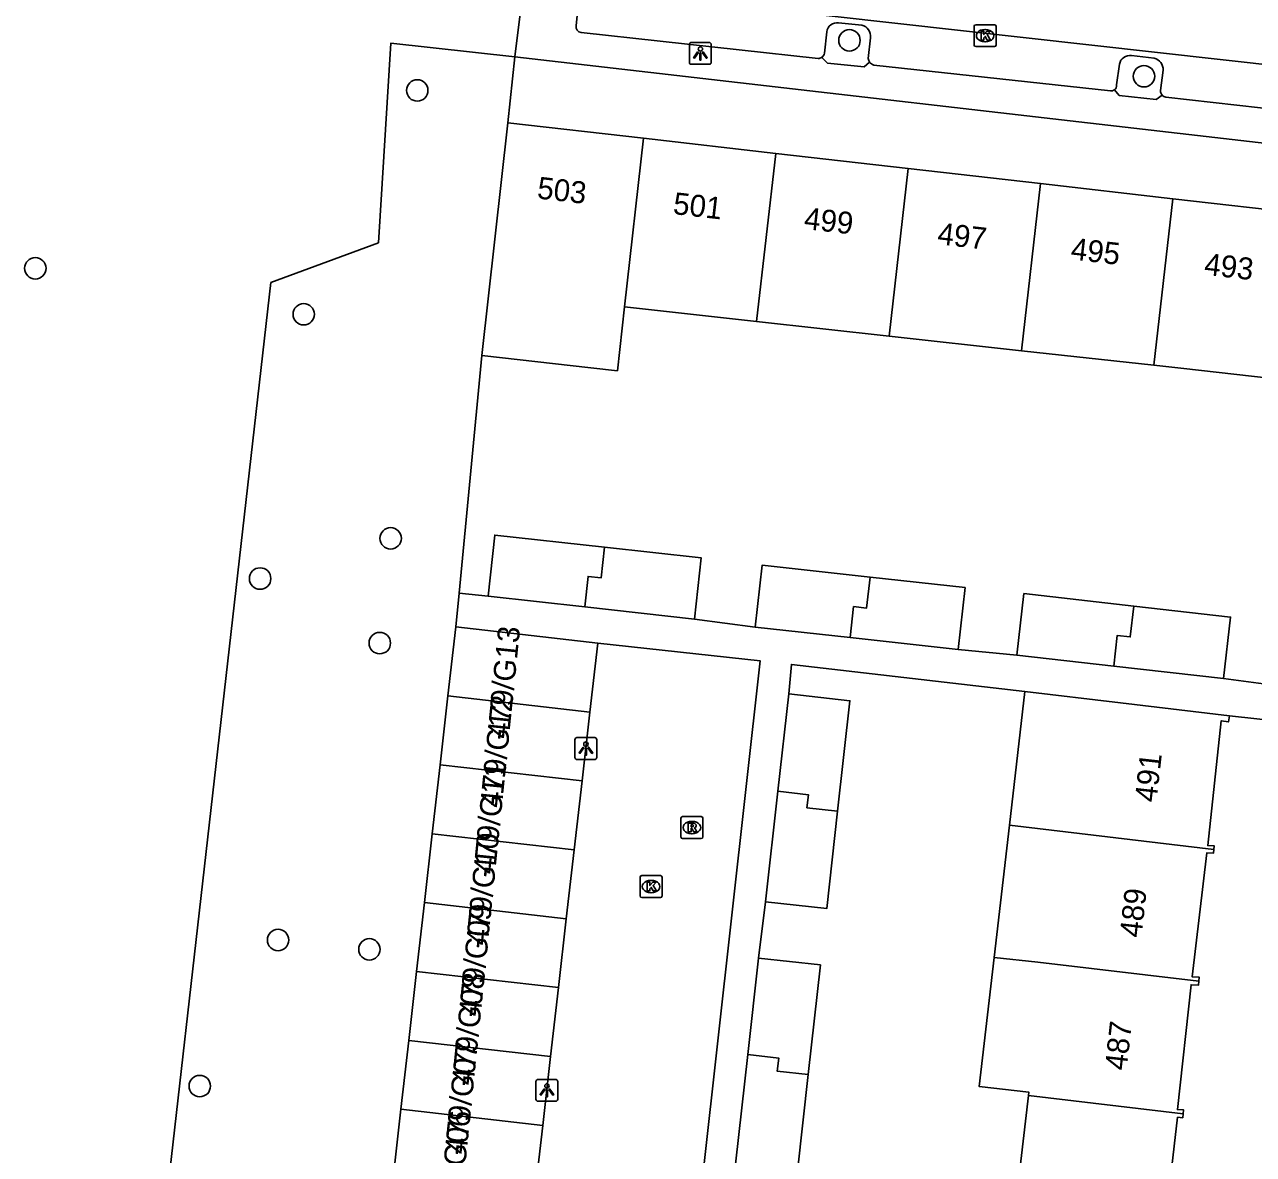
# Model space of a CAD drawing. Extents: x 161928 to 163055, y 386475 to 387428.
# Drawn here: x 162042.9 to 162098.9, y 387103.5 to 387155 of the extents above; entities that cross this region are included whole.
import ezdxf

# ---------------------------------------------------------------- set-up
doc = ezdxf.new("R2010")
doc.units = 0
for name, color, linetype in [('IMGEO_Boom', 7, 'Continuous'), ('IMGEO_Groenvoorziening', 7, 'Continuous'), ('IMGEO_Kolk', 7, 'Continuous'), ('IMGEO_Lichtpunt', 7, 'Continuous'), ('IMGEO_Pand', 7, 'Continuous'), ('IMGEO_Pand_nummerreeks', 7, 'Continuous'), ('IMGEO_Parkeervlak_open', 7, 'Continuous'), ('IMGEO_Rijbaan_lokaal_open', 7, 'Continuous'), ('IMGEO_Rioolput', 7, 'Continuous'), ('IMGEO_Voetpad_open', 7, 'Continuous')]:
    doc.layers.add(name, color=color, linetype=linetype)

msp = doc.modelspace()

# ---------------------------------------------------------------- linework, layer by layer
at = {"layer": 'IMGEO_Boom'}
for centre in [(162080.53, 387154.274), (162093.952, 387152.638), (162060.833, 387151.991), (162043.426, 387143.883), (162055.659, 387141.788), (162059.618, 387131.572), (162053.672, 387129.742), (162059.126, 387126.798), (162054.49, 387113.264), (162058.652, 387112.838), (162050.921, 387106.605)]:
    msp.add_circle(centre, 0.489, dxfattribs=at)
at = {"layer": 'IMGEO_Groenvoorziening'}
for points in [[(162053.084, 387060.96), (162049.139, 387061.592), (162050.014, 387072.611), (162046.359, 387074.644), (162054.161, 387143.235), (162059.064, 387145.048), (162059.632, 387154.151), (162065.287, 387153.527)], [(162065.287, 387153.527), (162064.967, 387150.52)], [(162063.775, 387139.91), (162062.736, 387129.069)]]:
    msp.add_lwpolyline(points, dxfattribs=at)
at = {"layer": 'IMGEO_Kolk'}
for p, q in [((162086.212, 387154.062), (162086.212, 387154.914)), ((162086.287, 387154.988), (162087.139, 387154.988)), ((162086.7, 387154.768), (162086.725, 387154.768)), ((162087.213, 387154.914), (162087.213, 387154.062)), ((162086.723, 387154.208), (162086.698, 387154.208)), ((162087.139, 387153.988), (162086.287, 387153.988)), ((162070.988, 387115.274), (162070.988, 387116.126)), ((162071.063, 387116.2), (162071.915, 387116.2)), ((162071.989, 387116.126), (162071.989, 387115.274)), ((162071.476, 387115.98), (162071.501, 387115.98)), ((162071.915, 387115.2), (162071.063, 387115.2)), ((162071.499, 387115.42), (162071.474, 387115.42))]:
    msp.add_line(p, q, dxfattribs=at)
for points in [[(162086.212, 387154.062), (162086.212, 387154.914)], [(162086.287, 387154.988), (162087.139, 387154.988)], [(162087.213, 387154.914), (162087.213, 387154.062)], [(162086.533, 387154.688), (162086.656, 387154.688), (162086.656, 387154.537), (162086.786, 387154.688), (162086.95, 387154.688), (162086.804, 387154.537), (162086.957, 387154.288), (162086.805, 387154.288), (162086.72, 387154.452), (162086.656, 387154.385), (162086.656, 387154.288), (162086.533, 387154.288), (162086.533, 387154.688)], [(162087.139, 387153.988), (162086.287, 387153.988)], [(162070.988, 387115.274), (162070.988, 387116.126)], [(162071.063, 387116.2), (162071.915, 387116.2)], [(162071.989, 387116.126), (162071.989, 387115.274)], [(162071.309, 387115.9), (162071.432, 387115.9), (162071.432, 387115.749), (162071.562, 387115.9), (162071.726, 387115.9), (162071.58, 387115.749), (162071.733, 387115.5), (162071.581, 387115.5), (162071.496, 387115.664), (162071.432, 387115.597), (162071.432, 387115.5), (162071.309, 387115.5), (162071.309, 387115.9)], [(162071.915, 387115.2), (162071.063, 387115.2)]]:
    msp.add_lwpolyline(points, dxfattribs=at)
for centre, start, end in [((162086.289, 387154.912), 91.552, 178.448), ((162086.289, 387154.912), 91.552, 178.448), ((162087.137, 387154.912), 1.552, 88.448), ((162087.137, 387154.912), 1.552, 88.448), ((162086.289, 387154.064), 181.552, 268.448), ((162086.289, 387154.064), 181.552, 268.448), ((162087.137, 387154.064), 271.552, 358.448), ((162087.137, 387154.064), 271.552, 358.448), ((162071.065, 387116.124), 91.552, 178.448), ((162071.065, 387116.124), 91.552, 178.448), ((162071.913, 387116.124), 1.552, 88.448), ((162071.913, 387116.124), 1.552, 88.448), ((162071.065, 387115.276), 181.552, 268.448), ((162071.065, 387115.276), 181.552, 268.448), ((162071.913, 387115.276), 271.552, 358.448), ((162071.913, 387115.276), 271.552, 358.448)]:
    msp.add_arc(centre, 0.0765, start, end, dxfattribs=at)
for centre, major_axis, ratio, start_param, end_param in [((162086.699, 387154.488), (-0.387, 0.002), 0.722429, 4.712389, 7.853982), ((162086.724, 387154.488), (-0.39, 0.002), 0.717154, 1.570796, 4.712389), ((162071.475, 387115.7), (-0.387, 0.002), 0.722429, 4.712389, 7.853982), ((162071.5, 387115.7), (-0.39, 0.002), 0.717154, 1.570796, 4.712389)]:
    msp.add_ellipse(centre, major_axis=major_axis, ratio=ratio, start_param=start_param, end_param=end_param, dxfattribs=at)
at = {"layer": 'IMGEO_Lichtpunt'}
for p, q in [((162074.137, 387154.178), (162073.329, 387154.178)), ((162074.137, 387154.178), (162073.329, 387154.178)), ((162073.235, 387154.083), (162073.235, 387153.276)), ((162073.235, 387154.083), (162073.235, 387153.276)), ((162074.231, 387153.276), (162074.231, 387154.083)), ((162074.231, 387153.276), (162074.231, 387154.083)), ((162073.329, 387153.182), (162074.137, 387153.182)), ((162073.329, 387153.182), (162074.137, 387153.182)), ((162068.017, 387122.394), (162068.017, 387121.587)), ((162068.017, 387122.394), (162068.017, 387121.587)), ((162068.919, 387122.489), (162068.111, 387122.489)), ((162068.919, 387122.489), (162068.111, 387122.489)), ((162069.013, 387121.587), (162069.013, 387122.394)), ((162069.013, 387121.587), (162069.013, 387122.394)), ((162068.111, 387121.493), (162068.919, 387121.493)), ((162068.111, 387121.493), (162068.919, 387121.493)), ((162066.242, 387106.815), (162066.242, 387106.008)), ((162066.242, 387106.815), (162066.242, 387106.008)), ((162067.144, 387106.91), (162066.336, 387106.91)), ((162067.144, 387106.91), (162066.336, 387106.91)), ((162067.238, 387106.008), (162067.238, 387106.815)), ((162067.238, 387106.008), (162067.238, 387106.815)), ((162066.336, 387105.914), (162067.144, 387105.914)), ((162066.336, 387105.914), (162067.144, 387105.914))]:
    msp.add_line(p, q, dxfattribs=at)
for points in [[(162073.609, 387153.747), (162073.648, 387153.719), (162073.46, 387153.457), (162073.422, 387153.484), (162073.609, 387153.747)], [(162073.711, 387153.699), (162073.758, 387153.699), (162073.758, 387153.377), (162073.711, 387153.377), (162073.711, 387153.699)], [(162073.821, 387153.719), (162073.859, 387153.746), (162074.046, 387153.484), (162074.007, 387153.456), (162073.821, 387153.719)], [(162068.391, 387122.058), (162068.43, 387122.03), (162068.242, 387121.768), (162068.204, 387121.795), (162068.391, 387122.058)], [(162068.493, 387122.01), (162068.54, 387122.01), (162068.54, 387121.688), (162068.493, 387121.688), (162068.493, 387122.01)], [(162068.603, 387122.03), (162068.641, 387122.057), (162068.828, 387121.795), (162068.789, 387121.767), (162068.603, 387122.03)], [(162066.616, 387106.479), (162066.655, 387106.451), (162066.467, 387106.189), (162066.429, 387106.216), (162066.616, 387106.479)], [(162066.718, 387106.431), (162066.765, 387106.431), (162066.765, 387106.109), (162066.718, 387106.109), (162066.718, 387106.431)], [(162066.828, 387106.451), (162066.866, 387106.478), (162067.053, 387106.216), (162067.014, 387106.188), (162066.828, 387106.451)]]:
    msp.add_lwpolyline(points, dxfattribs=at)
for centre in [(162073.734, 387153.881), (162068.516, 387122.192), (162066.741, 387106.613)]:
    msp.add_circle(centre, 0.0994, dxfattribs=at)
for centre, start, end in [((162073.329, 387154.083), 90, 180), ((162073.329, 387154.083), 90, 180), ((162074.137, 387154.083), 0, 90), ((162074.137, 387154.083), 0, 90), ((162073.329, 387153.276), 180, 270), ((162073.329, 387153.276), 180, 270), ((162074.137, 387153.276), 270, 0), ((162074.137, 387153.276), 270, 360), ((162068.111, 387122.394), 90, 180), ((162068.111, 387122.394), 90, 180), ((162068.919, 387122.394), 0, 90), ((162068.919, 387122.394), 0, 90), ((162068.111, 387121.587), 180, 270), ((162068.111, 387121.587), 180, 270), ((162068.919, 387121.587), 270, 0), ((162068.919, 387121.587), 270, 360), ((162066.336, 387106.815), 90, 180), ((162066.336, 387106.815), 90, 180), ((162067.144, 387106.815), 0, 90), ((162067.144, 387106.815), 0, 90), ((162066.336, 387106.008), 180, 270), ((162066.336, 387106.008), 180, 270), ((162067.144, 387106.008), 270, 0), ((162067.144, 387106.008), 270, 360)]:
    msp.add_arc(centre, 0.0946, start, end, dxfattribs=at)
at = {"layer": 'IMGEO_Pand'}
for points in [[(162064.967, 387150.52), (162063.775, 387139.91)], [(162064.967, 387150.52), (162071.144, 387149.814)], [(162071.144, 387149.814), (162070.283, 387142.125)], [(162077.175, 387149.124), (162071.144, 387149.814)], [(162076.299, 387141.46), (162077.175, 387149.124)], [(162083.207, 387148.434), (162077.175, 387149.124)], [(162082.333, 387140.794), (162083.207, 387148.434)], [(162089.236, 387147.745), (162083.207, 387148.434)], [(162088.365, 387140.127), (162089.236, 387147.745)], [(162089.236, 387147.745), (162095.267, 387147.056)], [(162094.399, 387139.461), (162095.627, 387139.325), (162100.596, 387138.776), (162101.446, 387146.349), (162095.267, 387147.056)], [(162095.267, 387147.056), (162094.399, 387139.461)], [(162070.283, 387142.125), (162069.956, 387139.215), (162068.744, 387139.351), (162063.775, 387139.91)], [(162070.283, 387142.125), (162076.299, 387141.46)], [(162076.299, 387141.46), (162082.333, 387140.794)], [(162082.333, 387140.794), (162088.365, 387140.127)], [(162094.399, 387139.461), (162088.365, 387140.127)], [(162064.057, 387128.937), (162064.364, 387131.719), (162069.37, 387131.166)], [(162069.37, 387131.166), (162069.216, 387129.775), (162068.619, 387129.841), (162068.465, 387128.45)], [(162069.37, 387131.166), (162073.778, 387130.679), (162073.471, 387127.897)], [(162076.234, 387127.525), (162076.547, 387130.351), (162081.468, 387129.807)], [(162080.56, 387127.047), (162080.716, 387128.461), (162081.313, 387128.395), (162081.468, 387129.807)], [(162081.468, 387129.807), (162085.797, 387129.329), (162085.485, 387126.503)], [(162088.16, 387126.255), (162088.48, 387129.059), (162093.488, 387128.486)], [(162068.465, 387128.45), (162064.057, 387128.937)], [(162073.471, 387127.897), (162068.465, 387128.45)], [(162093.488, 387128.486), (162093.328, 387127.084), (162092.731, 387127.152), (162092.571, 387125.751)], [(162093.488, 387128.486), (162097.902, 387127.981), (162097.582, 387125.178)], [(162062.59, 387127.541), (162062.232, 387124.392)], [(162069.057, 387126.795), (162062.59, 387127.541)], [(162080.56, 387127.047), (162076.234, 387127.525)], [(162069.057, 387126.795), (162068.699, 387123.655)], [(162085.485, 387126.503), (162080.56, 387127.047)], [(162092.571, 387125.751), (162088.16, 387126.255)], [(162097.582, 387125.178), (162092.571, 387125.751)], [(162077.265, 387120.043), (162077.761, 387124.48)], [(162077.761, 387124.48), (162080.55, 387124.168), (162079.988, 387119.134)], [(162087.821, 387118.495), (162088.528, 387124.588)], [(162097.843, 387123.48), (162092.879, 387124.07), (162088.528, 387124.588)], [(162062.232, 387124.392), (162061.875, 387121.252)], [(162062.232, 387124.392), (162068.699, 387123.655)], [(162068.699, 387123.655), (162068.341, 387120.515)], [(162097.843, 387123.48), (162097.802, 387123.204), (162097.474, 387123.262), (162096.859, 387117.567), (162097.154, 387117.557), (162097.135, 387117.388)], [(162061.875, 387121.252), (162061.518, 387118.111)], [(162068.341, 387120.515), (162061.875, 387121.252)], [(162068.341, 387120.515), (162067.984, 387117.375)], [(162076.703, 387115.009), (162077.265, 387120.043)], [(162079.988, 387119.134), (162078.594, 387119.29), (162078.661, 387119.887), (162077.265, 387120.043)], [(162079.988, 387119.134), (162079.492, 387114.698), (162076.703, 387115.009)], [(162087.121, 387112.474), (162087.821, 387118.495)], [(162087.821, 387118.495), (162097.135, 387117.388)], [(162061.518, 387118.111), (162061.161, 387114.971)], [(162061.518, 387118.111), (162067.984, 387117.375)], [(162067.984, 387117.375), (162067.626, 387114.235)], [(162097.135, 387117.388), (162097.117, 387117.222), (162096.821, 387117.243), (162096.148, 387111.582), (162096.47, 387111.57), (162096.451, 387111.385)], [(162061.161, 387114.971), (162060.804, 387111.831)], [(162061.161, 387114.971), (162067.626, 387114.235)], [(162067.626, 387114.235), (162067.268, 387111.095)], [(162075.897, 387108.04), (162076.388, 387112.441)], [(162076.388, 387112.441), (162079.204, 387112.127), (162078.646, 387107.128)], [(162088.688, 387106.183), (162088.705, 387106.325), (162086.438, 387106.588), (162087.121, 387112.474)], [(162096.451, 387111.385), (162089.121, 387112.256), (162087.121, 387112.474)], [(162060.804, 387111.831), (162060.446, 387108.691)], [(162067.268, 387111.095), (162060.804, 387111.831)], [(162067.268, 387111.095), (162066.91, 387107.955)], [(162096.451, 387111.385), (162096.431, 387111.199), (162096.097, 387111.222), (162095.476, 387105.536), (162095.751, 387105.526), (162095.733, 387105.345)], [(162060.446, 387108.691), (162060.089, 387105.551)], [(162066.91, 387107.955), (162060.446, 387108.691)], [(162066.91, 387107.955), (162066.553, 387104.814)], [(162075.339, 387103.045), (162075.897, 387108.04)], [(162078.646, 387107.128), (162077.239, 387107.285), (162077.306, 387107.882), (162075.897, 387108.04)], [(162078.646, 387107.128), (162078.155, 387102.731), (162075.339, 387103.045)], [(162087.989, 387100.194), (162088.688, 387106.183)], [(162088.688, 387106.183), (162095.733, 387105.345)], [(162060.089, 387105.551), (162059.732, 387102.411)], [(162066.553, 387104.814), (162060.089, 387105.551)], [(162095.733, 387105.345), (162095.715, 387105.165), (162095.484, 387105.185), (162094.822, 387099.501), (162095.106, 387099.49), (162095.099, 387099.348)], [(162066.553, 387104.814), (162066.195, 387101.674)]]:
    msp.add_lwpolyline(points, dxfattribs=at)
at = {"layer": 'IMGEO_Parkeervlak_open'}
for points in [[(162080.034, 387155.068), (162081.1, 387154.972)], [(162079.394, 387153.685), (162079.496, 387154.659)], [(162081.488, 387154.394), (162081.384, 387153.442)], [(162092.705, 387152.24), (162092.836, 387153.188)], [(162093.382, 387153.582), (162094.415, 387153.455)], [(162094.83, 387152.916), (162094.709, 387151.985)]]:
    msp.add_lwpolyline(points, dxfattribs=at)
for centre, radius, start, end in [((162079.955, 387154.613), 0.461, 80.1615, 174.3244), ((162080.941, 387154.446), 0.55, 354.5802, 73.1652), ((162079.094, 387153.753), 0.307, 303.2966, 347.25), ((162081.738, 387153.486), 0.357, 187.0637, 215.059), ((162093.309, 387153.107), 0.48, 81.3061, 170.3232), ((162094.283, 387152.924), 0.547, 359.1184, 76.0701), ((162092.454, 387152.222), 0.252, 306.8761, 4.039), ((162094.998, 387151.968), 0.29, 176.7241, 220.812)]:
    msp.add_arc(centre, radius, start, end, dxfattribs=at)
at = {"layer": 'IMGEO_Rijbaan_lokaal_open'}
for points in [[(162067.767, 387156.725), (162106.404, 387152.399)], [(162072.569, 387091.066), (162076.462, 387125.985), (162069.057, 387126.795)]]:
    msp.add_lwpolyline(points, dxfattribs=at)
at = {"layer": 'IMGEO_Rioolput'}
for p, q in [((162072.922, 387118.891), (162073.774, 387118.891)), ((162072.847, 387117.965), (162072.847, 387118.817)), ((162073.335, 387118.671), (162073.36, 387118.671)), ((162073.848, 387118.817), (162073.848, 387117.965)), ((162073.774, 387117.891), (162072.922, 387117.891)), ((162073.358, 387118.111), (162073.333, 387118.111))]:
    msp.add_line(p, q, dxfattribs=at)
for points in [[(162072.922, 387118.891), (162073.774, 387118.891)], [(162072.847, 387117.965), (162072.847, 387118.817)], [(162073.436, 387118.589), (162073.184, 387118.591), (162073.184, 387118.191)], [(162073.184, 387118.191), (162073.308, 387118.191), (162073.308, 387118.353), (162073.319, 387118.353)], [(162073.362, 387118.51), (162073.308, 387118.51), (162073.308, 387118.429)], [(162073.308, 387118.429), (162073.36, 387118.429)], [(162073.366, 387118.324), (162073.437, 387118.191), (162073.577, 387118.191), (162073.512, 387118.317)], [(162073.848, 387118.817), (162073.848, 387117.965)], [(162073.774, 387117.891), (162072.922, 387117.891)]]:
    msp.add_lwpolyline(points, dxfattribs=at)
for centre, radius, start, end in [((162072.924, 387118.815), 0.0765, 91.552, 178.448), ((162072.924, 387118.815), 0.0765, 91.552, 178.448), ((162073.772, 387118.815), 0.0765, 1.552, 88.448), ((162073.772, 387118.815), 0.0765, 1.552, 88.448), ((162073.318, 387118.3), 0.0533, 26.0293, 88.6989), ((162073.344, 387118.618), 0.19, 274.7715, 282.9687), ((162073.368, 387118.414), 0.0964, 77.0061, 93.1865), ((162073.382, 387118.471), 0.0378, 276.6634, 79.6772), ((162073.435, 387118.479), 0.109, 350.3612, 89.416), ((162073.433, 387118.479), 0.112, 277.5842, 350.9817), ((162073.417, 387118.264), 0.108, 29.5134, 73.7905), ((162072.924, 387117.967), 0.0765, 181.552, 268.448), ((162072.924, 387117.967), 0.0765, 181.552, 268.448), ((162073.772, 387117.967), 0.0765, 271.552, 358.448), ((162073.772, 387117.967), 0.0765, 271.552, 358.448)]:
    msp.add_arc(centre, radius, start, end, dxfattribs=at)
for centre, major_axis, ratio, start_param, end_param in [((162073.334, 387118.391), (-0.387, 0.002), 0.722429, 4.712389, 7.853982), ((162073.359, 387118.391), (-0.39, 0.002), 0.717154, 1.570796, 4.712389)]:
    msp.add_ellipse(centre, major_axis=major_axis, ratio=ratio, start_param=start_param, end_param=end_param, dxfattribs=at)
at = {"layer": 'IMGEO_Voetpad_open'}
for points in [[(162067.023, 387167.532), (162065.287, 387153.527)], [(162068.069, 387154.933), (162068.197, 387156.189)], [(162079.103, 387153.445), (162068.295, 387154.632)], [(162065.287, 387153.527), (162101.657, 387149.324), (162104.854, 387148.982)], [(162081.446, 387153.281), (162081.199, 387153.069), (162079.526, 387153.241), (162079.263, 387153.496)], [(162092.427, 387151.971), (162081.643, 387153.148)], [(162094.779, 387151.779), (162094.514, 387151.575), (162092.828, 387151.764), (162092.605, 387152.021)], [(162105.727, 387150.475), (162094.941, 387151.681)], [(162062.736, 387129.069), (162062.59, 387127.541)], [(162064.057, 387128.937), (162062.736, 387129.069)], [(162076.234, 387127.525), (162073.471, 387127.897)], [(162088.16, 387126.255), (162085.485, 387126.503)], [(162088.528, 387124.588), (162077.887, 387125.829), (162077.761, 387124.48)], [(162101.9, 387124.604), (162097.582, 387125.178)], [(162101.718, 387123.058), (162097.843, 387123.48)], [(162076.703, 387115.009), (162076.388, 387112.441)]]:
    msp.add_lwpolyline(points, dxfattribs=at)
for centre, radius, start, end in [((162068.34, 387154.901), 0.273, 173.2778, 260.5229), ((162079.097, 387153.741), 0.296, 271.1832, 304.1761), ((162081.727, 387153.485), 0.348, 215.9915, 255.9598), ((162092.453, 387152.22), 0.25, 263.9895, 307.3905), ((162095.008, 387151.975), 0.301, 220.51, 257.1473)]:
    msp.add_arc(centre, radius, start, end, dxfattribs=at)

# ---------------------------------------------------------------- texts
at = {"layer": 'IMGEO_Pand_nummerreeks'}
for s, rotation, p in [('503', 353.4771, (162066.265, 387147.07)), ('501', 353.4771, (162072.457, 387146.362)), ('499', 353.4771, (162078.425, 387145.68)), ('497', 353.4771, (162084.505, 387144.985)), ('495', 353.4771, (162090.585, 387144.29)), ('493', 353.4771, (162096.665, 387143.594)), ('479/G13', 84.1737, (162065.007, 387122.412)), ('479/G12', 84.1737, (162064.685, 387119.264)), ('491', 83.6375, (162094.521, 387119.514)), ('479/G11', 84.1737, (162064.377, 387116.239)), ('479/G10', 84.1737, (162064.045, 387112.992)), ('489', 83.6375, (162093.833, 387113.345)), ('479/G09', 84.1737, (162063.715, 387109.754)), ('479/G08', 84.1737, (162063.395, 387106.619)), ('487', 83.6375, (162093.157, 387107.289)), ('479/G07', 84.1737, (162063.074, 387103.475)), ('479/G06', 84.1737, (162062.754, 387100.334))]:
    msp.add_text(s, height=1, rotation=rotation, dxfattribs=at).set_placement(p)

doc.saveas('drawing.dxf')
